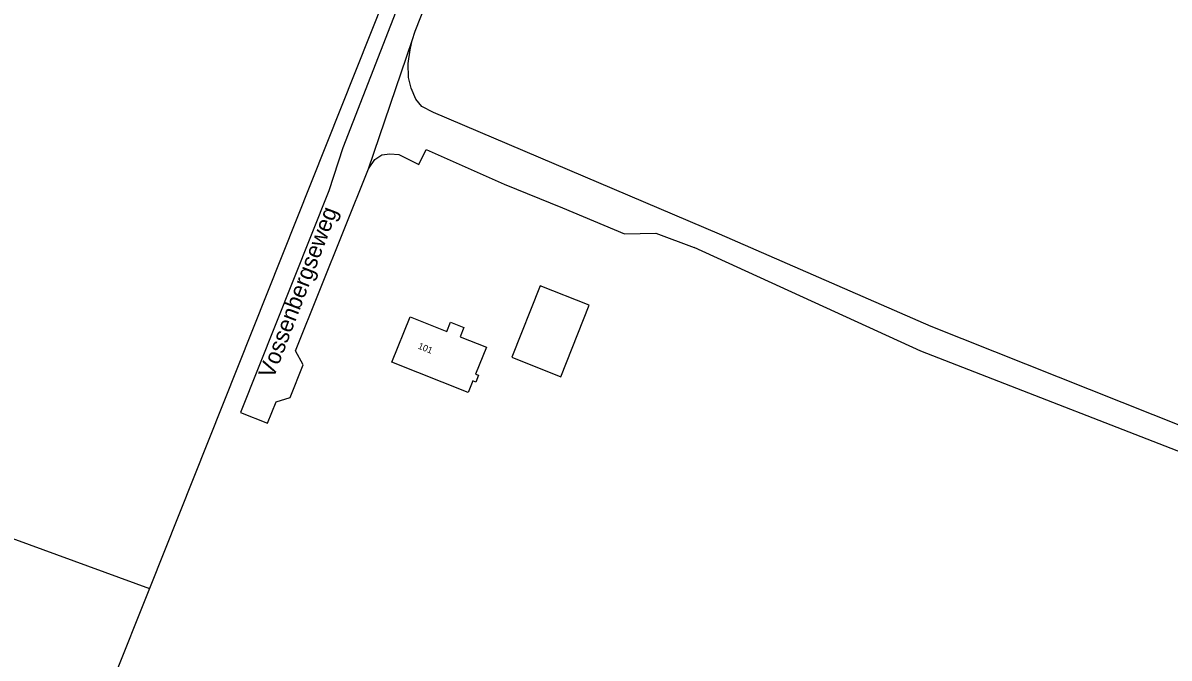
# Model space of a CAD drawing. Extents: x 130998 to 133001, y 398999 to 403002.
# Drawn here: x 131289.2 to 131463.7, y 400821.1 to 400917.8 of the extents above; entities that cross this region are included whole.
import ezdxf

# ---------------------------------------------------------------- set-up
doc = ezdxf.new("R2010")
doc.units = 0
for name, color, linetype in [('gg-anno-huisnummerreeks BGT', 7, 'Continuous'), ('gg-anno-openbare ruimte label', 7, 'Continuous'), ('gg-bbg-gedigitaliseerde bijgebouw', 7, 'Continuous'), ('gg-bbg-hoofdgebouw', 7, 'Continuous'), ('gg-knt-onverhard', 7, 'Continuous'), ('gt-grn-groengrens', 7, 'Continuous'), ('gt-grn-vlakafsluiter', 7, 'Continuous'), ('gt-grn-weggrens', 7, 'Continuous')]:
    doc.layers.add(name, color=color, linetype=linetype)

msp = doc.modelspace()

# ---------------------------------------------------------------- linework, layer by layer
at = {"layer": 'gg-bbg-gedigitaliseerde bijgebouw'}
msp.add_lwpolyline([(131363.63, 400866.86), (131371.08, 400863.89), (131375.42, 400874.8), (131367.97, 400877.76), (131363.63, 400866.86)], dxfattribs=at)
at = {"layer": 'gg-bbg-hoofdgebouw'}
for points in [[(131358.14, 400863.1), (131357.72, 400863.26), (131357.01, 400861.48), (131345.38, 400866.1), (131348.14, 400873.03)], [(131348.14, 400873.03), (131353.72, 400870.8), (131354.28, 400872.2), (131356.33, 400871.38), (131355.77, 400869.99), (131359.77, 400868.39), (131358.13, 400864.3), (131358.55, 400864.13), (131358.14, 400863.1)]]:
    msp.add_lwpolyline(points, dxfattribs=at)
at = {"layer": 'gg-knt-onverhard'}
for points in [[(131348.46, 400915.11), (131348.93, 400916.52), (131351.63, 400923.39), (131364.88, 400958.33), (131369.02, 400968.66)], [(131362.38, 400961.61), (131337.93, 400898.75), (131335.77, 400892.21), (131322.36, 400858.48), (131326.46, 400856.84), (131327.76, 400860.07), (131329.89, 400860.73), (131331.87, 400865.7), (131330.74, 400867.84), (131341.83, 400895.56)], [(131538.21, 400827.19), (131514.39, 400836.93), (131427.45, 400871.54), (131395.25, 400885.6), (131351.72, 400904.14), (131349.95, 400905.03), (131349.02, 400906.17), (131348.32, 400907.83), (131347.9, 400909.48), (131347.84, 400911.6), (131348.16, 400913.67), (131348.46, 400915.11)], [(131341.83, 400895.56), (131342.79, 400896.98), (131343.84, 400897.71), (131345.08, 400897.84), (131346.44, 400897.74), (131349.46, 400896.21), (131350.61, 400898.49), (131362.48, 400893.21), (131371.37, 400889.63), (131380.78, 400885.68), (131385.56, 400885.75), (131391.38, 400883.58)], [(131537.28, 400823.9), (131473.12, 400849.41), (131425.85, 400867.78), (131391.38, 400883.58)]]:
    msp.add_lwpolyline(points, dxfattribs=at)
at = {"layer": 'gt-grn-groengrens'}
msp.add_line((131360.47, 400962.37), (131308.5, 400831.65), dxfattribs=at)
msp.add_lwpolyline([(131308.5, 400831.65), (131302.89, 400817.54), (131297.51, 400804.85)], dxfattribs=at)
at = {"layer": 'gt-grn-vlakafsluiter'}
msp.add_lwpolyline([(131194.38, 400957.77), (131164.44, 400884.35), (131308.5, 400831.65)], dxfattribs=at)
at = {"layer": 'gt-grn-weggrens'}
msp.add_line((131341.83, 400895.56), (131348.46, 400915.11), dxfattribs=at)

# ---------------------------------------------------------------- texts
at = {"layer": 'gg-anno-huisnummerreeks BGT'}
msp.add_text('101', height=1, rotation=338.3, dxfattribs=at).set_placement((131349.27, 400868.21))
at = {"layer": 'gg-anno-openbare ruimte label'}
msp.add_text('Vossenbergseweg', height=2.5, rotation=69.1, dxfattribs=at).set_placement((131327.34, 400863.49))

doc.saveas('drawing.dxf')
